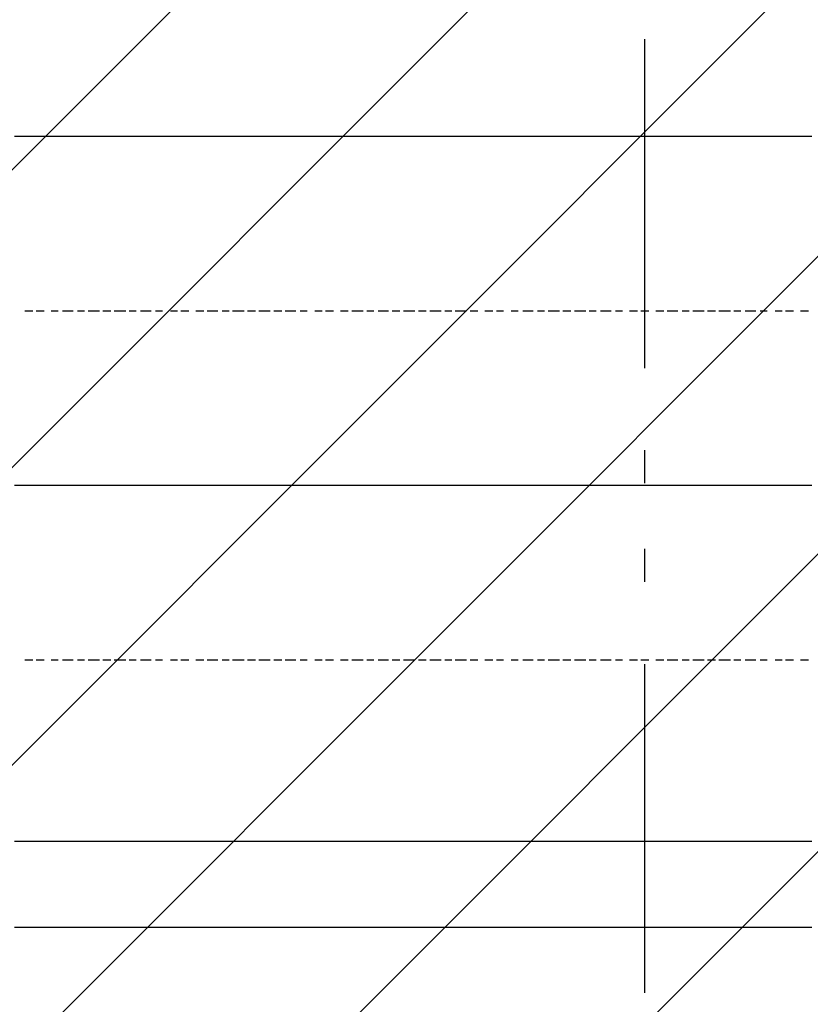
# Model space of a CAD drawing. Extents: x 997 to 109698, y 921 to 94021.
# Tile 507 of 656: x 20985 to 21887, y 45047 to 46170. Entities that reach past the tile are written whole.
import ezdxf

# ---------------------------------------------------------------- set-up
doc = ezdxf.new("R2010")
doc.units = 0
doc.header["$MEASUREMENT"] = 0
for name, color, linetype in [('12', 7, 'CONTINUOUS'), ('28', 7, 'CONTINUOUS'), ('40', 7, 'CONTINUOUS')]:
    doc.layers.add(name, color=color, linetype=linetype)

msp = doc.modelspace()

# ---------------------------------------------------------------- linework, layer by layer
at = {"layer": '12', "color": 5}
for p, q in [((20978.630503, 46036.563401), (20986.630503, 46036.563401)), ((20986.630503, 46036.563401), (20995.630503, 46036.563401)), ((20995.630503, 46036.563401), (21007.630503, 46036.563401)), ((21007.630503, 46036.563401), (21016.630503, 46036.563401)), ((21016.630503, 46036.563401), (21024.630503, 46036.563401)), ((21024.630503, 46036.563401), (21037.630503, 46036.563401)), ((21037.630503, 46036.563401), (21045.630503, 46036.563401)), ((21045.630503, 46036.563401), (21058.630503, 46036.563401)), ((21058.630503, 46036.563401), (21067.630503, 46036.563401)), ((21067.630503, 46036.563401), (21075.630503, 46036.563401)), ((21075.630503, 46036.563401), (21088.630503, 46036.563401)), ((21088.630503, 46036.563401), (21096.630503, 46036.563401)), ((21096.630503, 46036.563401), (21105.630503, 46036.563401)), ((21105.630503, 46036.563401), (21117.630503, 46036.563401)), ((21117.630503, 46036.563401), (21126.630503, 46036.563401)), ((21126.630503, 46036.563401), (21134.630503, 46036.563401)), ((21134.630503, 46036.563401), (21147.630503, 46036.563401)), ((21147.630503, 46036.563401), (21156.630503, 46036.563401)), ((21156.630503, 46036.563401), (21164.630503, 46036.563401)), ((21164.630503, 46036.563401), (21177.630503, 46036.563401)), ((21177.630503, 46036.563401), (21185.630503, 46036.563401)), ((21185.630503, 46036.563401), (21198.630503, 46036.563401)), ((21198.630503, 46036.563401), (21206.630503, 46036.563401)), ((21206.630503, 46036.563401), (21215.630503, 46036.563401)), ((21215.630503, 46036.563401), (21227.630503, 46036.563401)), ((21227.630503, 46036.563401), (21236.630503, 46036.563401)), ((21236.630503, 46036.563401), (21244.630503, 46036.563401)), ((21244.630503, 46036.563401), (21257.630503, 46036.563401)), ((21257.630503, 46036.563401), (21266.630503, 46036.563401)), ((21266.630503, 46036.563401), (21274.630503, 46036.563401)), ((21274.630503, 46036.563401), (21287.630503, 46036.563401)), ((21287.630503, 46036.563401), (21295.630503, 46036.563401)), ((21295.630503, 46036.563401), (21308.630503, 46036.563401)), ((21308.630503, 46036.563401), (21316.630503, 46036.563401)), ((21316.630503, 46036.563401), (21325.630503, 46036.563401)), ((21325.630503, 46036.563401), (21338.630503, 46036.563401)), ((21338.630503, 46036.563401), (21346.630503, 46036.563401)), ((21346.630503, 46036.563401), (21354.630503, 46036.563401)), ((21354.630503, 46036.563401), (21367.630503, 46036.563401)), ((21367.630503, 46036.563401), (21376.630503, 46036.563401)), ((21376.630503, 46036.563401), (21384.630503, 46036.563401)), ((21384.630503, 46036.563401), (21397.630503, 46036.563401)), ((21397.630503, 46036.563401), (21405.630503, 46036.563401)), ((21405.630503, 46036.563401), (21418.630503, 46036.563401)), ((21418.630503, 46036.563401), (21426.630503, 46036.563401)), ((21426.630503, 46036.563401), (21435.630503, 46036.563401)), ((21435.630503, 46036.563401), (21448.630503, 46036.563401)), ((21448.630503, 46036.563401), (21456.630503, 46036.563401)), ((21456.630503, 46036.563401), (21465.630503, 46036.563401)), ((21465.630503, 46036.563401), (21477.630503, 46036.563401)), ((21477.630503, 46036.563401), (21486.630503, 46036.563401)), ((21486.630503, 46036.563401), (21494.630503, 46036.563401)), ((21494.630503, 46036.563401), (21507.630503, 46036.563401)), ((21507.630503, 46036.563401), (21515.630503, 46036.563401)), ((21515.630503, 46036.563401), (21528.630503, 46036.563401)), ((21528.630503, 46036.563401), (21536.630503, 46036.563401)), ((21536.630503, 46036.563401), (21545.630503, 46036.563401)), ((21545.630503, 46036.563401), (21558.630503, 46036.563401)), ((21558.630503, 46036.563401), (21566.630503, 46036.563401)), ((21566.630503, 46036.563401), (21575.630503, 46036.563401)), ((21575.630503, 46036.563401), (21587.630503, 46036.563401)), ((21587.630503, 46036.563401), (21596.630503, 46036.563401)), ((21596.630503, 46036.563401), (21604.630503, 46036.563401)), ((21604.630503, 46036.563401), (21617.630503, 46036.563401)), ((21617.630503, 46036.563401), (21625.630503, 46036.563401)), ((21625.630503, 46036.563401), (21638.630503, 46036.563401)), ((21638.630503, 46036.563401), (21647.630503, 46036.563401)), ((21647.630503, 46036.563401), (21655.630503, 46036.563401)), ((21655.630503, 46036.563401), (21668.630503, 46036.563401)), ((21668.630503, 46036.563401), (21676.630503, 46036.563401)), ((21676.630503, 46036.563401), (21685.630503, 46036.563401)), ((21685.630503, 46036.563401), (21697.630503, 46036.563401)), ((21697.630503, 46036.563401), (21706.630503, 46036.563401)), ((21706.630503, 46036.563401), (21714.630503, 46036.563401)), ((21714.630503, 46036.563401), (21727.630503, 46036.563401)), ((21727.630503, 46036.563401), (21735.630503, 46036.563401)), ((21735.630503, 46036.563401), (21744.630503, 46036.563401)), ((21744.630503, 46036.563401), (21757.630503, 46036.563401)), ((21757.630503, 46036.563401), (21765.630503, 46036.563401)), ((21765.630503, 46036.563401), (21778.630503, 46036.563401)), ((21778.630503, 46036.563401), (21786.630503, 46036.563401)), ((21786.630503, 46036.563401), (21795.630503, 46036.563401)), ((21795.630503, 46036.563401), (21807.630503, 46036.563401)), ((21807.630503, 46036.563401), (21816.630503, 46036.563401)), ((21816.630503, 46036.563401), (21824.630503, 46036.563401)), ((21824.630503, 46036.563401), (21837.630503, 46036.563401)), ((21837.630503, 46036.563401), (21846.630503, 46036.563401)), ((21846.630503, 46036.563401), (21854.630503, 46036.563401)), ((21854.630503, 46036.563401), (21867.630503, 46036.563401)), ((21867.630503, 46036.563401), (21875.630503, 46036.563401)), ((21875.630503, 46036.563401), (21888.630503, 46036.563401)), ((20978.630503, 45638.563401), (20986.630503, 45638.563401)), ((20986.630503, 45638.563401), (20995.630503, 45638.563401)), ((20995.630503, 45638.563401), (21007.630503, 45638.563401)), ((21007.630503, 45638.563401), (21016.630503, 45638.563401)), ((21016.630503, 45638.563401), (21024.630503, 45638.563401)), ((21024.630503, 45638.563401), (21037.630503, 45638.563401)), ((21037.630503, 45638.563401), (21045.630503, 45638.563401)), ((21045.630503, 45638.563401), (21058.630503, 45638.563401)), ((21058.630503, 45638.563401), (21067.630503, 45638.563401)), ((21067.630503, 45638.563401), (21075.630503, 45638.563401)), ((21075.630503, 45638.563401), (21088.630503, 45638.563401)), ((21088.630503, 45638.563401), (21096.630503, 45638.563401)), ((21096.630503, 45638.563401), (21105.630503, 45638.563401)), ((21105.630503, 45638.563401), (21117.630503, 45638.563401)), ((21117.630503, 45638.563401), (21126.630503, 45638.563401)), ((21126.630503, 45638.563401), (21134.630503, 45638.563401)), ((21134.630503, 45638.563401), (21147.630503, 45638.563401)), ((21147.630503, 45638.563401), (21156.630503, 45638.563401)), ((21156.630503, 45638.563401), (21164.630503, 45638.563401)), ((21164.630503, 45638.563401), (21177.630503, 45638.563401)), ((21177.630503, 45638.563401), (21185.630503, 45638.563401)), ((21185.630503, 45638.563401), (21198.630503, 45638.563401)), ((21198.630503, 45638.563401), (21206.630503, 45638.563401)), ((21206.630503, 45638.563401), (21215.630503, 45638.563401)), ((21215.630503, 45638.563401), (21227.630503, 45638.563401)), ((21227.630503, 45638.563401), (21236.630503, 45638.563401)), ((21236.630503, 45638.563401), (21244.630503, 45638.563401)), ((21244.630503, 45638.563401), (21257.630503, 45638.563401)), ((21257.630503, 45638.563401), (21266.630503, 45638.563401)), ((21266.630503, 45638.563401), (21274.630503, 45638.563401)), ((21274.630503, 45638.563401), (21287.630503, 45638.563401)), ((21287.630503, 45638.563401), (21295.630503, 45638.563401)), ((21295.630503, 45638.563401), (21308.630503, 45638.563401)), ((21308.630503, 45638.563401), (21316.630503, 45638.563401)), ((21316.630503, 45638.563401), (21325.630503, 45638.563401)), ((21325.630503, 45638.563401), (21338.630503, 45638.563401)), ((21338.630503, 45638.563401), (21346.630503, 45638.563401)), ((21346.630503, 45638.563401), (21354.630503, 45638.563401)), ((21354.630503, 45638.563401), (21367.630503, 45638.563401)), ((21367.630503, 45638.563401), (21376.630503, 45638.563401)), ((21376.630503, 45638.563401), (21384.630503, 45638.563401)), ((21384.630503, 45638.563401), (21397.630503, 45638.563401)), ((21397.630503, 45638.563401), (21405.630503, 45638.563401)), ((21405.630503, 45638.563401), (21418.630503, 45638.563401)), ((21418.630503, 45638.563401), (21426.630503, 45638.563401)), ((21426.630503, 45638.563401), (21435.630503, 45638.563401)), ((21435.630503, 45638.563401), (21448.630503, 45638.563401)), ((21448.630503, 45638.563401), (21456.630503, 45638.563401)), ((21456.630503, 45638.563401), (21465.630503, 45638.563401)), ((21465.630503, 45638.563401), (21477.630503, 45638.563401)), ((21477.630503, 45638.563401), (21486.630503, 45638.563401)), ((21486.630503, 45638.563401), (21494.630503, 45638.563401)), ((21494.630503, 45638.563401), (21507.630503, 45638.563401)), ((21507.630503, 45638.563401), (21515.630503, 45638.563401)), ((21515.630503, 45638.563401), (21528.630503, 45638.563401)), ((21528.630503, 45638.563401), (21536.630503, 45638.563401)), ((21536.630503, 45638.563401), (21545.630503, 45638.563401)), ((21545.630503, 45638.563401), (21558.630503, 45638.563401)), ((21558.630503, 45638.563401), (21566.630503, 45638.563401)), ((21566.630503, 45638.563401), (21575.630503, 45638.563401)), ((21575.630503, 45638.563401), (21587.630503, 45638.563401)), ((21587.630503, 45638.563401), (21596.630503, 45638.563401)), ((21596.630503, 45638.563401), (21604.630503, 45638.563401)), ((21604.630503, 45638.563401), (21617.630503, 45638.563401)), ((21617.630503, 45638.563401), (21625.630503, 45638.563401)), ((21625.630503, 45638.563401), (21638.630503, 45638.563401)), ((21638.630503, 45638.563401), (21647.630503, 45638.563401)), ((21647.630503, 45638.563401), (21655.630503, 45638.563401)), ((21655.630503, 45638.563401), (21668.630503, 45638.563401)), ((21668.630503, 45638.563401), (21676.630503, 45638.563401)), ((21676.630503, 45638.563401), (21685.630503, 45638.563401)), ((21685.630503, 45638.563401), (21697.630503, 45638.563401)), ((21697.630503, 45638.563401), (21706.630503, 45638.563401)), ((21706.630503, 45638.563401), (21714.630503, 45638.563401)), ((21714.630503, 45638.563401), (21727.630503, 45638.563401)), ((21727.630503, 45638.563401), (21735.630503, 45638.563401)), ((21735.630503, 45638.563401), (21744.630503, 45638.563401)), ((21744.630503, 45638.563401), (21757.630503, 45638.563401)), ((21757.630503, 45638.563401), (21765.630503, 45638.563401)), ((21765.630503, 45638.563401), (21778.630503, 45638.563401)), ((21778.630503, 45638.563401), (21786.630503, 45638.563401)), ((21786.630503, 45638.563401), (21795.630503, 45638.563401)), ((21795.630503, 45638.563401), (21807.630503, 45638.563401)), ((21807.630503, 45638.563401), (21816.630503, 45638.563401)), ((21816.630503, 45638.563401), (21824.630503, 45638.563401)), ((21824.630503, 45638.563401), (21837.630503, 45638.563401)), ((21837.630503, 45638.563401), (21846.630503, 45638.563401)), ((21846.630503, 45638.563401), (21854.630503, 45638.563401)), ((21854.630503, 45638.563401), (21867.630503, 45638.563401)), ((21867.630503, 45638.563401), (21875.630503, 45638.563401)), ((21875.630503, 45638.563401), (21888.630503, 45638.563401)), ((20978.630503, 45232.563401), (20986.630503, 45232.563401)), ((20986.630503, 45232.563401), (20999.630503, 45232.563401)), ((20999.630503, 45232.563401), (21007.630503, 45232.563401)), ((21007.630503, 45232.563401), (21016.630503, 45232.563401)), ((21016.630503, 45232.563401), (21028.630503, 45232.563401)), ((21028.630503, 45232.563401), (21037.630503, 45232.563401)), ((21037.630503, 45232.563401), (21050.630503, 45232.563401)), ((21050.630503, 45232.563401), (21058.630503, 45232.563401)), ((21058.630503, 45232.563401), (21067.630503, 45232.563401)), ((21067.630503, 45232.563401), (21079.630503, 45232.563401)), ((21079.630503, 45232.563401), (21088.630503, 45232.563401)), ((21088.630503, 45232.563401), (21096.630503, 45232.563401)), ((21096.630503, 45232.563401), (21109.630503, 45232.563401)), ((21109.630503, 45232.563401), (21117.630503, 45232.563401)), ((21117.630503, 45232.563401), (21126.630503, 45232.563401)), ((21126.630503, 45232.563401), (21139.630503, 45232.563401)), ((21139.630503, 45232.563401), (21147.630503, 45232.563401)), ((21147.630503, 45232.563401), (21160.630503, 45232.563401)), ((21160.630503, 45232.563401), (21168.630503, 45232.563401)), ((21168.630503, 45232.563401), (21177.630503, 45232.563401)), ((21177.630503, 45232.563401), (21189.630503, 45232.563401)), ((21189.630503, 45232.563401), (21198.630503, 45232.563401)), ((21198.630503, 45232.563401), (21206.630503, 45232.563401)), ((21206.630503, 45232.563401), (21219.630503, 45232.563401)), ((21219.630503, 45232.563401), (21227.630503, 45232.563401)), ((21227.630503, 45232.563401), (21236.630503, 45232.563401)), ((21236.630503, 45232.563401), (21249.630503, 45232.563401)), ((21249.630503, 45232.563401), (21257.630503, 45232.563401)), ((21257.630503, 45232.563401), (21270.630503, 45232.563401)), ((21270.630503, 45232.563401), (21278.630503, 45232.563401)), ((21278.630503, 45232.563401), (21287.630503, 45232.563401)), ((21287.630503, 45232.563401), (21299.630503, 45232.563401)), ((21299.630503, 45232.563401), (21308.630503, 45232.563401)), ((21308.630503, 45232.563401), (21316.630503, 45232.563401)), ((21316.630503, 45232.563401), (21329.630503, 45232.563401)), ((21329.630503, 45232.563401), (21338.630503, 45232.563401)), ((21338.630503, 45232.563401), (21346.630503, 45232.563401)), ((21346.630503, 45232.563401), (21359.630503, 45232.563401)), ((21359.630503, 45232.563401), (21367.630503, 45232.563401)), ((21367.630503, 45232.563401), (21380.630503, 45232.563401)), ((21380.630503, 45232.563401), (21388.630503, 45232.563401)), ((21388.630503, 45232.563401), (21397.630503, 45232.563401)), ((21397.630503, 45232.563401), (21409.630503, 45232.563401)), ((21409.630503, 45232.563401), (21418.630503, 45232.563401)), ((21418.630503, 45232.563401), (21426.630503, 45232.563401)), ((21426.630503, 45232.563401), (21439.630503, 45232.563401)), ((21439.630503, 45232.563401), (21448.630503, 45232.563401)), ((21448.630503, 45232.563401), (21456.630503, 45232.563401)), ((21456.630503, 45232.563401), (21469.630503, 45232.563401)), ((21469.630503, 45232.563401), (21477.630503, 45232.563401)), ((21477.630503, 45232.563401), (21486.630503, 45232.563401)), ((21486.630503, 45232.563401), (21498.630503, 45232.563401)), ((21498.630503, 45232.563401), (21507.630503, 45232.563401)), ((21507.630503, 45232.563401), (21520.630503, 45232.563401)), ((21520.630503, 45232.563401), (21528.630503, 45232.563401)), ((21528.630503, 45232.563401), (21536.630503, 45232.563401)), ((21536.630503, 45232.563401), (21549.630503, 45232.563401)), ((21549.630503, 45232.563401), (21558.630503, 45232.563401)), ((21558.630503, 45232.563401), (21566.630503, 45232.563401)), ((21566.630503, 45232.563401), (21579.630503, 45232.563401)), ((21579.630503, 45232.563401), (21587.630503, 45232.563401)), ((21587.630503, 45232.563401), (21596.630503, 45232.563401)), ((21596.630503, 45232.563401), (21608.630503, 45232.563401)), ((21608.630503, 45232.563401), (21617.630503, 45232.563401)), ((21617.630503, 45232.563401), (21630.630503, 45232.563401)), ((21630.630503, 45232.563401), (21638.630503, 45232.563401)), ((21638.630503, 45232.563401), (21647.630503, 45232.563401)), ((21647.630503, 45232.563401), (21659.630503, 45232.563401)), ((21659.630503, 45232.563401), (21668.630503, 45232.563401)), ((21668.630503, 45232.563401), (21676.630503, 45232.563401)), ((21676.630503, 45232.563401), (21689.630503, 45232.563401)), ((21689.630503, 45232.563401), (21697.630503, 45232.563401)), ((21697.630503, 45232.563401), (21706.630503, 45232.563401)), ((21706.630503, 45232.563401), (21719.630503, 45232.563401)), ((21719.630503, 45232.563401), (21727.630503, 45232.563401)), ((21727.630503, 45232.563401), (21740.630503, 45232.563401)), ((21740.630503, 45232.563401), (21748.630503, 45232.563401)), ((21748.630503, 45232.563401), (21757.630503, 45232.563401)), ((21757.630503, 45232.563401), (21769.630503, 45232.563401)), ((21769.630503, 45232.563401), (21778.630503, 45232.563401)), ((21778.630503, 45232.563401), (21786.630503, 45232.563401)), ((21786.630503, 45232.563401), (21799.630503, 45232.563401)), ((21799.630503, 45232.563401), (21807.630503, 45232.563401)), ((21807.630503, 45232.563401), (21816.630503, 45232.563401)), ((21816.630503, 45232.563401), (21829.630503, 45232.563401)), ((21829.630503, 45232.563401), (21837.630503, 45232.563401)), ((21837.630503, 45232.563401), (21850.630503, 45232.563401)), ((21850.630503, 45232.563401), (21858.630503, 45232.563401)), ((21858.630503, 45232.563401), (21867.630503, 45232.563401)), ((21867.630503, 45232.563401), (21879.630503, 45232.563401)), ((21879.630503, 45232.563401), (21888.630503, 45232.563401))]:
    msp.add_line(p, q, dxfattribs=at)
at = {"layer": '12', "color": 1}
for p, q in [((20990.630503, 45837.563401), (20999.630503, 45837.563401)), ((21003.630503, 45837.563401), (21012.630503, 45837.563401)), ((21020.630503, 45837.563401), (21028.630503, 45837.563401)), ((21033.630503, 45837.563401), (21045.630503, 45837.563401)), ((21050.630503, 45837.563401), (21058.630503, 45837.563401)), ((21062.630503, 45837.563401), (21075.630503, 45837.563401)), ((21079.630503, 45837.563401), (21088.630503, 45837.563401)), ((21092.630503, 45837.563401), (21105.630503, 45837.563401)), ((21109.630503, 45837.563401), (21117.630503, 45837.563401)), ((21122.630503, 45837.563401), (21134.630503, 45837.563401)), ((21139.630503, 45837.563401), (21147.630503, 45837.563401)), ((21156.630503, 45837.563401), (21164.630503, 45837.563401)), ((21168.630503, 45837.563401), (21177.630503, 45837.563401)), ((21185.630503, 45837.563401), (21194.630503, 45837.563401)), ((21198.630503, 45837.563401), (21210.630503, 45837.563401)), ((21215.630503, 45837.563401), (21223.630503, 45837.563401)), ((21227.630503, 45837.563401), (21240.630503, 45837.563401)), ((21244.630503, 45837.563401), (21253.630503, 45837.563401)), ((21257.630503, 45837.563401), (21270.630503, 45837.563401)), ((21274.630503, 45837.563401), (21283.630503, 45837.563401)), ((21287.630503, 45837.563401), (21299.630503, 45837.563401)), ((21304.630503, 45837.563401), (21312.630503, 45837.563401)), ((21321.630503, 45837.563401), (21329.630503, 45837.563401)), ((21333.630503, 45837.563401), (21342.630503, 45837.563401)), ((21350.630503, 45837.563401), (21359.630503, 45837.563401)), ((21363.630503, 45837.563401), (21376.630503, 45837.563401)), ((21380.630503, 45837.563401), (21388.630503, 45837.563401)), ((21393.630503, 45837.563401), (21405.630503, 45837.563401)), ((21409.630503, 45837.563401), (21418.630503, 45837.563401)), ((21422.630503, 45837.563401), (21435.630503, 45837.563401)), ((21439.630503, 45837.563401), (21448.630503, 45837.563401)), ((21452.630503, 45837.563401), (21465.630503, 45837.563401)), ((21469.630503, 45837.563401), (21477.630503, 45837.563401)), ((21481.630503, 45837.563401), (21494.630503, 45837.563401)), ((21498.630503, 45837.563401), (21507.630503, 45837.563401)), ((21515.630503, 45837.563401), (21524.630503, 45837.563401)), ((21528.630503, 45837.563401), (21536.630503, 45837.563401)), ((21545.630503, 45837.563401), (21553.630503, 45837.563401)), ((21558.630503, 45837.563401), (21570.630503, 45837.563401)), ((21575.630503, 45837.563401), (21583.630503, 45837.563401)), ((21587.630503, 45837.563401), (21600.630503, 45837.563401)), ((21604.630503, 45837.563401), (21613.630503, 45837.563401)), ((21617.630503, 45837.563401), (21630.630503, 45837.563401)), ((21634.630503, 45837.563401), (21642.630503, 45837.563401)), ((21647.630503, 45837.563401), (21659.630503, 45837.563401)), ((21664.630503, 45837.563401), (21672.630503, 45837.563401)), ((21680.630503, 45837.563401), (21689.630503, 45837.563401)), ((21693.630503, 45837.563401), (21702.630503, 45837.563401)), ((21710.630503, 45837.563401), (21719.630503, 45837.563401)), ((21723.630503, 45837.563401), (21735.630503, 45837.563401)), ((21740.630503, 45837.563401), (21748.630503, 45837.563401)), ((21752.630503, 45837.563401), (21765.630503, 45837.563401)), ((21769.630503, 45837.563401), (21778.630503, 45837.563401)), ((21782.630503, 45837.563401), (21795.630503, 45837.563401)), ((21799.630503, 45837.563401), (21807.630503, 45837.563401)), ((21812.630503, 45837.563401), (21824.630503, 45837.563401)), ((21829.630503, 45837.563401), (21837.630503, 45837.563401)), ((21846.630503, 45837.563401), (21854.630503, 45837.563401)), ((21858.630503, 45837.563401), (21867.630503, 45837.563401)), ((21875.630503, 45837.563401), (21884.630503, 45837.563401)), ((20990.630503, 45439.563401), (20999.630503, 45439.563401)), ((21003.630503, 45439.563401), (21012.630503, 45439.563401)), ((21020.630503, 45439.563401), (21028.630503, 45439.563401)), ((21033.630503, 45439.563401), (21045.630503, 45439.563401)), ((21050.630503, 45439.563401), (21058.630503, 45439.563401)), ((21062.630503, 45439.563401), (21075.630503, 45439.563401)), ((21079.630503, 45439.563401), (21088.630503, 45439.563401)), ((21092.630503, 45439.563401), (21105.630503, 45439.563401)), ((21109.630503, 45439.563401), (21117.630503, 45439.563401)), ((21122.630503, 45439.563401), (21134.630503, 45439.563401)), ((21139.630503, 45439.563401), (21147.630503, 45439.563401)), ((21156.630503, 45439.563401), (21164.630503, 45439.563401)), ((21168.630503, 45439.563401), (21177.630503, 45439.563401)), ((21185.630503, 45439.563401), (21194.630503, 45439.563401)), ((21198.630503, 45439.563401), (21210.630503, 45439.563401)), ((21215.630503, 45439.563401), (21223.630503, 45439.563401)), ((21227.630503, 45439.563401), (21240.630503, 45439.563401)), ((21244.630503, 45439.563401), (21253.630503, 45439.563401)), ((21257.630503, 45439.563401), (21270.630503, 45439.563401)), ((21274.630503, 45439.563401), (21283.630503, 45439.563401)), ((21287.630503, 45439.563401), (21299.630503, 45439.563401)), ((21304.630503, 45439.563401), (21312.630503, 45439.563401)), ((21321.630503, 45439.563401), (21329.630503, 45439.563401)), ((21333.630503, 45439.563401), (21342.630503, 45439.563401)), ((21350.630503, 45439.563401), (21359.630503, 45439.563401)), ((21363.630503, 45439.563401), (21376.630503, 45439.563401)), ((21380.630503, 45439.563401), (21388.630503, 45439.563401)), ((21393.630503, 45439.563401), (21405.630503, 45439.563401)), ((21409.630503, 45439.563401), (21418.630503, 45439.563401)), ((21422.630503, 45439.563401), (21435.630503, 45439.563401)), ((21439.630503, 45439.563401), (21448.630503, 45439.563401)), ((21452.630503, 45439.563401), (21465.630503, 45439.563401)), ((21469.630503, 45439.563401), (21477.630503, 45439.563401)), ((21481.630503, 45439.563401), (21494.630503, 45439.563401)), ((21498.630503, 45439.563401), (21507.630503, 45439.563401)), ((21515.630503, 45439.563401), (21524.630503, 45439.563401)), ((21528.630503, 45439.563401), (21536.630503, 45439.563401)), ((21545.630503, 45439.563401), (21553.630503, 45439.563401)), ((21558.630503, 45439.563401), (21570.630503, 45439.563401)), ((21575.630503, 45439.563401), (21583.630503, 45439.563401)), ((21587.630503, 45439.563401), (21600.630503, 45439.563401)), ((21604.630503, 45439.563401), (21613.630503, 45439.563401)), ((21617.630503, 45439.563401), (21630.630503, 45439.563401)), ((21634.630503, 45439.563401), (21642.630503, 45439.563401)), ((21647.630503, 45439.563401), (21659.630503, 45439.563401)), ((21664.630503, 45439.563401), (21672.630503, 45439.563401)), ((21680.630503, 45439.563401), (21689.630503, 45439.563401)), ((21693.630503, 45439.563401), (21702.630503, 45439.563401)), ((21710.630503, 45439.563401), (21719.630503, 45439.563401)), ((21723.630503, 45439.563401), (21735.630503, 45439.563401)), ((21740.630503, 45439.563401), (21748.630503, 45439.563401)), ((21752.630503, 45439.563401), (21765.630503, 45439.563401)), ((21769.630503, 45439.563401), (21778.630503, 45439.563401)), ((21782.630503, 45439.563401), (21795.630503, 45439.563401)), ((21799.630503, 45439.563401), (21807.630503, 45439.563401)), ((21812.630503, 45439.563401), (21824.630503, 45439.563401)), ((21829.630503, 45439.563401), (21837.630503, 45439.563401)), ((21846.630503, 45439.563401), (21854.630503, 45439.563401)), ((21858.630503, 45439.563401), (21867.630503, 45439.563401)), ((21875.630503, 45439.563401), (21884.630503, 45439.563401))]:
    msp.add_line(p, q, dxfattribs=at)
at = {"layer": '12', "color": 44}
for p, q in [((20978.630503, 45134.563401), (20986.630503, 45134.563401)), ((20986.630503, 45134.563401), (20999.630503, 45134.563401)), ((20999.630503, 45134.563401), (21007.630503, 45134.563401)), ((21007.630503, 45134.563401), (21016.630503, 45134.563401)), ((21016.630503, 45134.563401), (21028.630503, 45134.563401)), ((21028.630503, 45134.563401), (21037.630503, 45134.563401)), ((21037.630503, 45134.563401), (21050.630503, 45134.563401)), ((21050.630503, 45134.563401), (21058.630503, 45134.563401)), ((21058.630503, 45134.563401), (21067.630503, 45134.563401)), ((21067.630503, 45134.563401), (21079.630503, 45134.563401)), ((21079.630503, 45134.563401), (21088.630503, 45134.563401)), ((21088.630503, 45134.563401), (21096.630503, 45134.563401)), ((21096.630503, 45134.563401), (21109.630503, 45134.563401)), ((21109.630503, 45134.563401), (21117.630503, 45134.563401)), ((21117.630503, 45134.563401), (21126.630503, 45134.563401)), ((21126.630503, 45134.563401), (21139.630503, 45134.563401)), ((21139.630503, 45134.563401), (21147.630503, 45134.563401)), ((21147.630503, 45134.563401), (21160.630503, 45134.563401)), ((21160.630503, 45134.563401), (21168.630503, 45134.563401)), ((21168.630503, 45134.563401), (21177.630503, 45134.563401)), ((21177.630503, 45134.563401), (21189.630503, 45134.563401)), ((21189.630503, 45134.563401), (21198.630503, 45134.563401)), ((21198.630503, 45134.563401), (21206.630503, 45134.563401)), ((21206.630503, 45134.563401), (21219.630503, 45134.563401)), ((21219.630503, 45134.563401), (21227.630503, 45134.563401)), ((21227.630503, 45134.563401), (21236.630503, 45134.563401)), ((21236.630503, 45134.563401), (21249.630503, 45134.563401)), ((21249.630503, 45134.563401), (21257.630503, 45134.563401)), ((21257.630503, 45134.563401), (21270.630503, 45134.563401)), ((21270.630503, 45134.563401), (21278.630503, 45134.563401)), ((21278.630503, 45134.563401), (21287.630503, 45134.563401)), ((21287.630503, 45134.563401), (21299.630503, 45134.563401)), ((21299.630503, 45134.563401), (21308.630503, 45134.563401)), ((21308.630503, 45134.563401), (21316.630503, 45134.563401)), ((21316.630503, 45134.563401), (21329.630503, 45134.563401)), ((21329.630503, 45134.563401), (21338.630503, 45134.563401)), ((21338.630503, 45134.563401), (21346.630503, 45134.563401)), ((21346.630503, 45134.563401), (21359.630503, 45134.563401)), ((21359.630503, 45134.563401), (21367.630503, 45134.563401)), ((21367.630503, 45134.563401), (21376.630503, 45134.563401)), ((21376.630503, 45134.563401), (21388.630503, 45134.563401)), ((21388.630503, 45134.563401), (21397.630503, 45134.563401)), ((21397.630503, 45134.563401), (21409.630503, 45134.563401)), ((21409.630503, 45134.563401), (21418.630503, 45134.563401)), ((21418.630503, 45134.563401), (21426.630503, 45134.563401)), ((21426.630503, 45134.563401), (21439.630503, 45134.563401)), ((21439.630503, 45134.563401), (21448.630503, 45134.563401)), ((21448.630503, 45134.563401), (21456.630503, 45134.563401)), ((21456.630503, 45134.563401), (21469.630503, 45134.563401)), ((21469.630503, 45134.563401), (21477.630503, 45134.563401)), ((21477.630503, 45134.563401), (21486.630503, 45134.563401)), ((21486.630503, 45134.563401), (21498.630503, 45134.563401)), ((21498.630503, 45134.563401), (21507.630503, 45134.563401)), ((21507.630503, 45134.563401), (21520.630503, 45134.563401)), ((21520.630503, 45134.563401), (21528.630503, 45134.563401)), ((21528.630503, 45134.563401), (21536.630503, 45134.563401)), ((21536.630503, 45134.563401), (21549.630503, 45134.563401)), ((21549.630503, 45134.563401), (21558.630503, 45134.563401)), ((21558.630503, 45134.563401), (21566.630503, 45134.563401)), ((21566.630503, 45134.563401), (21579.630503, 45134.563401)), ((21579.630503, 45134.563401), (21587.630503, 45134.563401)), ((21587.630503, 45134.563401), (21596.630503, 45134.563401)), ((21596.630503, 45134.563401), (21608.630503, 45134.563401)), ((21608.630503, 45134.563401), (21617.630503, 45134.563401)), ((21617.630503, 45134.563401), (21630.630503, 45134.563401)), ((21630.630503, 45134.563401), (21638.630503, 45134.563401)), ((21638.630503, 45134.563401), (21647.630503, 45134.563401)), ((21647.630503, 45134.563401), (21659.630503, 45134.563401)), ((21659.630503, 45134.563401), (21668.630503, 45134.563401)), ((21668.630503, 45134.563401), (21676.630503, 45134.563401)), ((21676.630503, 45134.563401), (21689.630503, 45134.563401)), ((21689.630503, 45134.563401), (21697.630503, 45134.563401)), ((21697.630503, 45134.563401), (21706.630503, 45134.563401)), ((21706.630503, 45134.563401), (21719.630503, 45134.563401)), ((21719.630503, 45134.563401), (21727.630503, 45134.563401)), ((21727.630503, 45134.563401), (21740.630503, 45134.563401)), ((21740.630503, 45134.563401), (21748.630503, 45134.563401)), ((21748.630503, 45134.563401), (21757.630503, 45134.563401)), ((21757.630503, 45134.563401), (21769.630503, 45134.563401)), ((21769.630503, 45134.563401), (21778.630503, 45134.563401)), ((21778.630503, 45134.563401), (21786.630503, 45134.563401)), ((21786.630503, 45134.563401), (21799.630503, 45134.563401)), ((21799.630503, 45134.563401), (21807.630503, 45134.563401)), ((21807.630503, 45134.563401), (21816.630503, 45134.563401)), ((21816.630503, 45134.563401), (21829.630503, 45134.563401)), ((21829.630503, 45134.563401), (21837.630503, 45134.563401)), ((21837.630503, 45134.563401), (21850.630503, 45134.563401)), ((21850.630503, 45134.563401), (21858.630503, 45134.563401)), ((21858.630503, 45134.563401), (21867.630503, 45134.563401)), ((21867.630503, 45134.563401), (21879.630503, 45134.563401)), ((21879.630503, 45134.563401), (21888.630503, 45134.563401))]:
    msp.add_line(p, q, dxfattribs=at)
at = {"layer": '28', "color": 2}
for p, q in [((14872.636205, 39895.031125), (33663.560318, 58685.955237)), ((14872.636205, 39555.61987), (34002.971573, 58685.955237)), ((14872.636205, 39216.208615), (34342.382828, 58685.955237)), ((14872.636205, 38876.79736), (34681.794083, 58685.955237)), ((14872.636205, 38537.386105), (35021.205338, 58685.955237)), ((14872.636205, 38197.97485), (35360.616592, 58685.955237))]:
    msp.add_line(p, q, dxfattribs=at)
at = {"layer": '40', "color": 8, "linetype": 'Continuous'}
for p, q in [((21697.636205, 46147.204238), (21697.636205, 45772.204238)), ((21697.636205, 45678.454238), (21697.636205, 45640.954238)), ((21697.636205, 45565.954238), (21697.636205, 45528.454238)), ((21697.636205, 45434.704238), (21697.636205, 45059.704238))]:
    msp.add_line(p, q, dxfattribs=at)

doc.saveas('drawing.dxf')
